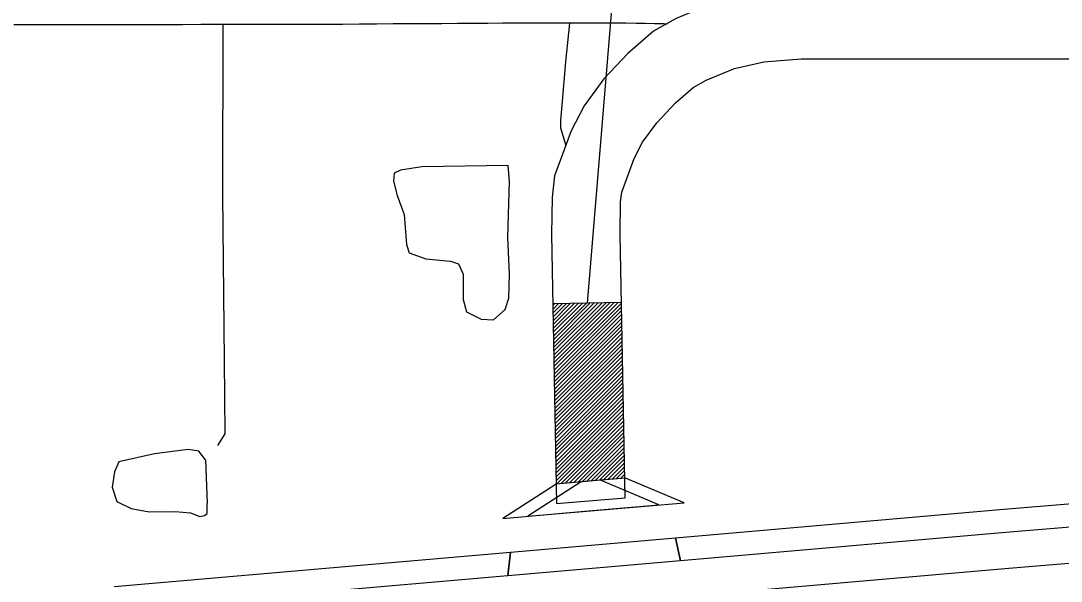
# Model space of a CAD drawing. Extents: x 1127717 to 1741049, y 2026793 to 2244711.
# Drawn here: x 1311890 to 1315678, y 2089330 to 2091372 of the extents above; entities that cross this region are included whole.
import ezdxf

# ---------------------------------------------------------------- set-up
doc = ezdxf.new("R2010")
doc.units = 0
for name, color, linetype in [('10', 7, 'Continuous'), ('19', 7, 'Continuous'), ('31', 7, 'Continuous'), ('32', 7, 'Continuous'), ('35', 7, 'Continuous'), ('42', 7, 'Continuous'), ('R_Draft', 7, 'Continuous')]:
    doc.layers.add(name, color=color, linetype=linetype)

msp = doc.modelspace()

# ---------------------------------------------------------------- linework, layer by layer
at = {"layer": '10'}
msp.add_line((1313840.4, 2089612.7), (1314090.1, 2089634), dxfattribs=at)
for points in [[(1316445.1, 2091930.2), (1316439.9, 2091844.6), (1316426.4, 2091775.7), (1316407, 2091727.5), (1316334.1, 2091636.3), (1316307.2, 2091606.3), (1316195.9, 2091514.1), (1316184, 2091507.2), (1316126.3, 2091486.5), (1316106.8, 2091482.8), (1314721.8, 2091482.7), (1314557.3, 2091470.6), (1314411.3, 2091436), (1314275.6, 2091380.4), (1314193.1, 2091333.6), (1314100.6, 2091253.1), (1314013, 2091160.5), (1313940.8, 2091061.6), (1313893.7, 2090970.4), (1313833.4, 2090806.8), (1313824.1, 2090729.4), (1313821.9, 2090593.2), (1313840.4, 2089612.7)], [(1314090.1, 2089634), (1314071.9, 2090593.5), (1314073.8, 2090712.3), (1314078.1, 2090747.8), (1314122.9, 2090869.4), (1314154.1, 2090929.8), (1314205.5, 2091000.3), (1314273.8, 2091072.5), (1314338.3, 2091128.6), (1314385.1, 2091155.1), (1314488, 2091197.3), (1314595.5, 2091222.7), (1314731, 2091232.7), (1316130.5, 2091232.8), (1316192.4, 2091244.6), (1316289.1, 2091279.4), (1316338.7, 2091307.7), (1316480.9, 2091425.6), (1316524.9, 2091474.6), (1316625.3, 2091600.2), (1316667.2, 2091704.4), (1316688.4, 2091812.8), (1316695.3, 2091924.5)]]:
    msp.add_lwpolyline(points, dxfattribs=at)
at = {"layer": '19'}
for p, q in [((1313672.5, 2089435.4), (1314274.3, 2089487.9)), ((1314291.9, 2089404.1), (1314274.3, 2089487.9)), ((1314291.9, 2089404.1), (1313662.9, 2089349.3))]:
    msp.add_line(p, q, dxfattribs=at)
for points in [[(1314274.3, 2089487.9), (1315455.2, 2089590.7), (1320019.8, 2089969.9), (1321826.1, 2090125.6), (1324996.3, 2090371.4), (1326091, 2090440.8), (1327025.8, 2090491.8), (1327214.1, 2090500.4)], [(1327215.4, 2090416.1), (1327030.1, 2090406.9), (1326096, 2090355.9), (1325002.2, 2090286.6), (1321833, 2090040.9), (1320027, 2089885.2), (1315462.4, 2089506), (1314291.9, 2089404.1)], [(1314274.3, 2089272), (1315473.4, 2089376.5), (1320037.9, 2089755.6), (1321843.6, 2089911.3), (1325011.4, 2090156.9), (1326103.7, 2090226.2), (1327036.6, 2090277.1), (1327215.4, 2090285)], [(1314274.3, 2089487.9), (1314291.9, 2089404.1)], [(1312230.1, 2089309.8), (1313672.5, 2089435.4)], [(1313672.5, 2089435.4), (1313662.9, 2089349.3)], [(1313662.9, 2089349.3), (1313672.5, 2089435.4)], [(1313662.9, 2089349.3), (1312237.5, 2089225.1)]]:
    msp.add_lwpolyline(points, dxfattribs=at)
at = {"layer": '31'}
for points in [[(1314244.9, 2091360), (1314229.7, 2091360.3), (1314197.6, 2091361), (1314163.9, 2091361.3), (1314128.9, 2091361.6), (1314092.6, 2091362.5), (1314054.7, 2091362.5), (1314015.7, 2091362.8), (1313974.9, 2091362.7), (1313932.4, 2091362.8), (1313888.2, 2091363.2), (1313842.3, 2091363.4), (1313795, 2091363.2), (1313746.1, 2091363.1), (1313695.6, 2091363), (1313643.4, 2091362.8), (1313589.8, 2091362.3), (1313534.9, 2091361.7), (1313479.6, 2091361.3), (1313422.7, 2091360.6), (1313364.7, 2091361), (1313305.5, 2091360.6), (1313245.6, 2091360.2), (1313184.8, 2091359.5), (1313123.3, 2091359), (1313061.3, 2091358.4), (1312998.3, 2091358.2), (1312934.8, 2091358.2), (1312870.9, 2091358.4), (1312806.7, 2091358.6), (1312741.8, 2091358.2), (1312676.7, 2091358), (1312611.4, 2091358), (1312545.4, 2091357.7), (1312479.2, 2091357.2), (1312412.6, 2091357.1), (1312345.6, 2091357.1), (1312278.5, 2091357.6), (1312210.6, 2091357.5), (1312142.1, 2091357.3), (1312072.9, 2091356.7), (1312003.8, 2091356.6), (1311934.4, 2091356.6), (1311864.6, 2091356.5)], [(1313888.2, 2091363.2), (1313872.6, 2091221.6), (1313859.3, 2091064), (1313855.4, 2091008.4), (1313855.4, 2090981.9), (1313874.3, 2090917.9)]]:
    msp.add_lwpolyline(points, dxfattribs=at)
at = {"layer": '32'}
msp.add_lwpolyline([(1312626.1, 2091358), (1312623.8, 2090738), (1312630.6, 2090133.6), (1312632.8, 2089866.3), (1312605.9, 2089823.6)], dxfattribs=at)
at = {"layer": '35'}
for points in [[(1313664.3, 2090844.3), (1313350.6, 2090839.1), (1313272, 2090827.8), (1313249.5, 2090816.6), (1313247.3, 2090787.4), (1313260.8, 2090735.7), (1313285.5, 2090666.1), (1313294.5, 2090556), (1313303.4, 2090526.8), (1313364.1, 2090504.3), (1313453.9, 2090495.3), (1313483.1, 2090486.3), (1313501.1, 2090448.1), (1313501.1, 2090356), (1313512.3, 2090311.1), (1313566.2, 2090284.1), (1313611.1, 2090281.9), (1313653.8, 2090320.1), (1313667.3, 2090360.5), (1313669.5, 2090448.1), (1313662.8, 2090582.9), (1313669.5, 2090787.4), (1313664.3, 2090844.3)], [(1312561.8, 2089771.9), (1312538.4, 2089803.3), (1312498.9, 2089809.6), (1312376.6, 2089794.4), (1312247.1, 2089764.7), (1312230.9, 2089728.7), (1312222, 2089672.9), (1312239.9, 2089619.9), (1312291.2, 2089594.7), (1312357.7, 2089582.1), (1312452.1, 2089583.9), (1312507.9, 2089579.4)], [(1312561.8, 2089771.9), (1312568.1, 2089612.7)], [(1312507.9, 2089579.4), (1312542, 2089565), (1312558.2, 2089568.6), (1312569, 2089576.7), (1312568.1, 2089612.7)]]:
    msp.add_lwpolyline(points, dxfattribs=at)
at = {"layer": '42'}
for p, q in [((1313930.6, 2089691.5), (1313736.6, 2089566.2)), ((1314000.8, 2089697.9), (1313839.4, 2089683.8)), ((1314092, 2089705.6), (1313930.6, 2089691.5)), ((1314213.5, 2089608), (1314000.8, 2089697.9)), ((1314304.7, 2089615.7), (1314092, 2089705.6)), ((1313839.4, 2089683.8), (1313645.4, 2089558.5)), ((1314020.7, 2089591), (1314304.7, 2089615.7)), ((1313645.4, 2089558.5), (1313929.5, 2089583.2)), ((1313736.6, 2089566.2), (1314020.7, 2089591)), ((1313929.5, 2089583.2), (1314213.5, 2089608))]:
    msp.add_line(p, q, dxfattribs=at)
at = {"layer": 'R_Draft'}
for p, q in [((1316275.7, 2118097.7), (1313951.6, 2090343.3)), ((1314076.6, 2090345.7), (1313826.6, 2090340.9)), ((1313826.8, 2090334), (1313833.9, 2090341.1)), ((1313827, 2090320.1), (1313848.3, 2090341.3)), ((1313827.3, 2090306.2), (1313862.7, 2090341.6)), ((1313827.6, 2090292.3), (1313877.1, 2090341.9)), ((1313827.8, 2090278.4), (1313891.5, 2090342.2)), ((1313828.1, 2090264.6), (1313905.9, 2090342.4)), ((1313828.3, 2090250.7), (1313920.3, 2090342.7)), ((1313828.6, 2090236.8), (1313934.8, 2090343)), ((1313828.9, 2090222.9), (1313949.2, 2090343.2)), ((1313829.1, 2090209.1), (1313963.6, 2090343.5)), ((1313829.4, 2090195.2), (1313978, 2090343.8)), ((1313829.7, 2090181.3), (1313992.4, 2090344.1)), ((1313829.9, 2090167.4), (1314006.8, 2090344.3)), ((1313830.2, 2090153.5), (1314021.3, 2090344.6)), ((1313830.4, 2090139.7), (1314035.7, 2090344.9)), ((1313830.7, 2090125.8), (1314050.1, 2090345.2)), ((1313831, 2090111.9), (1314064.5, 2090345.4)), ((1313831.2, 2090098), (1314076.6, 2090343.4)), ((1313831.5, 2090084.1), (1314076.9, 2090329.5)), ((1313831.8, 2090070.3), (1314077.2, 2090315.7)), ((1313832, 2090056.4), (1314077.4, 2090301.8)), ((1313832.3, 2090042.5), (1314077.7, 2090287.9)), ((1313832.5, 2090028.6), (1314077.9, 2090274)), ((1313832.8, 2090014.7), (1314078.2, 2090260.1)), ((1313833.1, 2090000.9), (1314078.5, 2090246.3)), ((1313833.3, 2089987), (1314078.7, 2090232.4)), ((1313833.6, 2089973.1), (1314079, 2090218.5)), ((1313833.9, 2089959.2), (1314079.3, 2090204.6)), ((1313834.1, 2089945.3), (1314079.5, 2090190.7)), ((1313834.4, 2089931.5), (1314079.8, 2090176.9)), ((1313834.6, 2089917.6), (1314080, 2090163)), ((1313834.9, 2089903.7), (1314080.3, 2090149.1)), ((1313835.2, 2089889.8), (1314080.6, 2090135.2)), ((1313835.4, 2089876), (1314080.8, 2090121.3)), ((1313835.7, 2089862.1), (1314081.1, 2090107.5)), ((1313836, 2089848.2), (1314081.4, 2090093.6)), ((1313836.2, 2089834.3), (1314081.6, 2090079.7)), ((1313836.5, 2089820.4), (1314081.9, 2090065.8)), ((1313836.8, 2089806.6), (1314082.1, 2090052)), ((1313837, 2089792.7), (1314082.4, 2090038.1)), ((1313837.3, 2089778.8), (1314082.7, 2090024.2)), ((1313837.5, 2089764.9), (1314082.9, 2090010.3)), ((1313837.8, 2089751), (1314083.2, 2089996.4)), ((1313838.1, 2089737.2), (1314083.5, 2089982.6)), ((1313838.3, 2089723.3), (1314083.7, 2089968.7)), ((1313838.6, 2089709.4), (1314084, 2089954.8)), ((1313838.9, 2089695.5), (1314084.3, 2089940.9)), ((1313841.5, 2089684), (1314084.5, 2089927)), ((1313856.9, 2089685.3), (1314084.8, 2089913.2)), ((1313872.4, 2089686.7), (1314085, 2089899.3)), ((1313887.9, 2089688), (1314085.3, 2089885.4)), ((1313903.4, 2089689.4), (1314085.6, 2089871.5)), ((1313918.9, 2089690.7), (1314085.8, 2089857.6)), ((1313934.4, 2089692.1), (1314086.1, 2089843.8)), ((1313949.9, 2089693.4), (1314086.4, 2089829.9)), ((1313965.4, 2089694.8), (1314086.6, 2089816)), ((1313980.9, 2089696.1), (1314086.9, 2089802.1)), ((1313996.4, 2089697.5), (1314087.1, 2089788.2)), ((1314011.6, 2089698.6), (1314087.4, 2089774.4)), ((1314027.1, 2089699.9), (1314087.7, 2089760.5)), ((1314042.6, 2089701.3), (1314087.9, 2089746.6)), ((1314058.1, 2089702.6), (1314088.2, 2089732.7)), ((1314073.6, 2089704), (1314088.5, 2089718.8))]:
    msp.add_line(p, q, dxfattribs=at)

doc.saveas('drawing.dxf')
